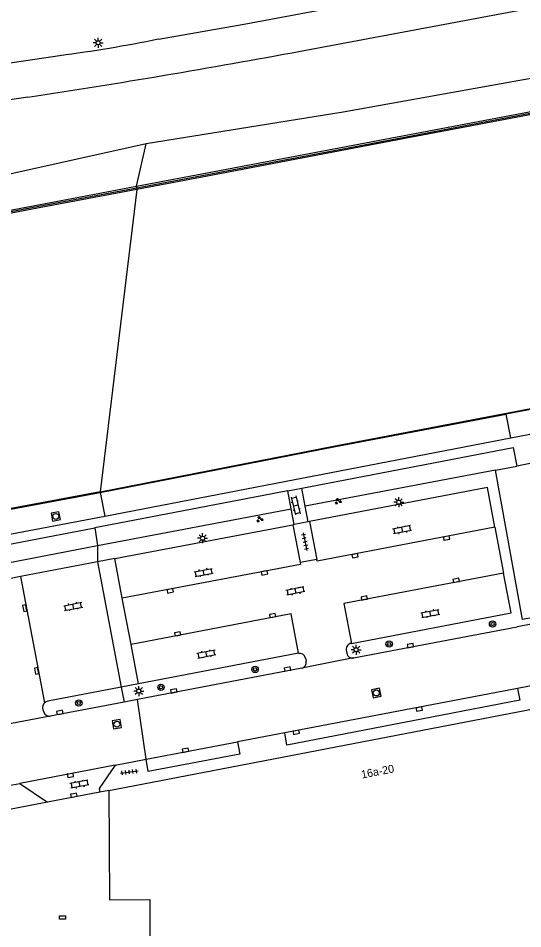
# Model space of a CAD drawing. Extents: x 132999 to 136000, y 398499 to 400501.
# Drawn here: x 133675.9 to 133738.9, y 398806.2 to 398919.9 of the extents above; entities that cross this region are included whole.
import ezdxf

# ---------------------------------------------------------------- set-up
doc = ezdxf.new("R2010")
doc.units = 0
for name, color, linetype in [('gg-afsc-hekwerk', 7, 'Continuous'), ('gg-afsc-muur', 7, 'Continuous'), ('gg-anno-huisnummerreeks BGT', 7, 'Continuous'), ('gg-bbg-gedigitaliseerde bebouwing', 7, 'Continuous'), ('gg-bbg-hoofdgebouw', 7, 'Continuous'), ('gg-knt-BGT kruinlijn', 7, 'Continuous'), ('gg-knt-verharding', 7, 'Continuous'), ('gg-knt-verharding nz', 7, 'Continuous'), ('gg-kntw-kademuur', 7, 'Continuous'), ('gt-grn-groengrens', 7, 'Continuous'), ('gt-grn-vlakafsluiter', 7, 'Continuous'), ('gt-grn-weggrens', 7, 'Continuous'), ('gt-symb-boom', 7, 'Continuous'), ('gt-symb-groenvak', 7, 'Continuous'), ('gt-symb-klinker verharding', 7, 'Continuous'), ('gt-symb-kolk', 7, 'Continuous'), ('gt-symb-kolk center center', 7, 'Continuous'), ('gt-symb-lichtmast', 7, 'Continuous'), ('gt-symb-rioolschacht', 7, 'Continuous'), ('gt-symb-tegel verharding', 7, 'Continuous'), ('gx-grn-maaiveld', 7, 'Continuous')]:
    doc.layers.add(name, color=color, linetype=linetype)

# ---------------------------------------------------------------- blocks, each defined once
blk = doc.blocks.new('gt0-KOLKCC')
at = {"layer": 'gt-symb-kolk center center'}
blk.add_lwpolyline([(-0.38, 0.2), (0.38, 0.2), (0.38, -0.2), (-0.38, -0.2)], close=True, dxfattribs=at)
blk = doc.blocks.new('gt0-LMAST')
at = {"layer": 'gt-symb-lichtmast'}
for p, q in [((-0.18, 0.17), (-0.45, 0.44)), ((-0.01, 0.25), (-0.01, 0.62)), ((0.17, 0.17), (0.44, 0.44)), ((-0.26, 0), (-0.63, 0)), ((-0.18, -0.18), (-0.45, -0.45)), ((-0.01, -0.25), (-0.01, -0.63)), ((0.44, -0.45), (0.17, -0.18)), ((0.24, 0), (0.62, 0))]:
    blk.add_line(p, q, dxfattribs=at)
blk.add_circle((-0.01, 0), 0.25, dxfattribs=at)
blk = doc.blocks.new('gt0-GRVAK')
at = {"layer": 'gt-symb-groenvak'}
for p, q in [((-0.11, 0.19), (-0.23, 0.24)), ((-0.18, 0.15), (0.09, 0.15)), ((-0.09, 0.21), (-0.16, 0.32)), ((-0.05, 0.21), (-0.05, 0.39)), ((0, 0.21), (0.06, 0.32)), ((0.01, 0.19), (0.13, 0.24)), ((0.26, -0.05), (0.2, 0.06)), ((0.3, -0.05), (0.3, 0.13)), ((0.35, -0.05), (0.41, 0.06)), ((-0.24, -0.23), (-0.36, -0.18)), ((-0.32, -0.26), (-0.05, -0.26)), ((-0.23, -0.21), (-0.29, -0.09)), ((-0.18, -0.2), (-0.18, -0.02)), ((-0.14, -0.21), (-0.07, -0.09)), ((-0.12, -0.23), (0, -0.18)), ((0.24, -0.07), (0.12, -0.02)), ((0.17, -0.11), (0.44, -0.11)), ((0.37, -0.07), (0.49, -0.02))]:
    blk.add_line(p, q, dxfattribs=at)
blk = doc.blocks.new('gt0-KL1')
at = {"layer": 'gt-symb-klinker verharding'}
for p, q in [((-1.15, 0.3), (1.15, 0.3)), ((-1, -0.3), (-1, 0.3)), ((-0.5, 0.3), (-0.5, 0.45)), ((0, -0.3), (0, 0.3)), ((0.5, 0.3), (0.5, 0.45)), ((1, -0.3), (1, 0.3)), ((-1.15, -0.3), (1.15, -0.3)), ((-0.5, -0.45), (-0.5, -0.3)), ((0.5, -0.45), (0.5, -0.3))]:
    blk.add_line(p, q, dxfattribs=at)
blk = doc.blocks.new('gt0-KOLK')
at = {"layer": 'gt-symb-kolk'}
blk.add_lwpolyline([(0, 0), (0.37, 0), (0.37, 0.4), (-0.38, 0.4), (-0.38, 0), (0, 0)], dxfattribs=at)
blk = doc.blocks.new('gt0-RS')
at = {"layer": 'gt-symb-rioolschacht'}
blk.add_lwpolyline([(-0.5, -0.5), (0.5, -0.5), (0.5, 0.5), (-0.5, 0.5)], close=True, dxfattribs=at)
blk.add_circle((0, 0), 0.375, dxfattribs=at)
blk = doc.blocks.new('gt0-TEG1')
at = {"layer": 'gt-symb-tegel verharding'}
for p, q in [((-1.12, 0), (1.12, 0)), ((-0.9, -0.25), (-0.9, 0.25)), ((-0.45, -0.25), (-0.45, 0.25)), ((0, -0.25), (0, 0.25)), ((0.45, -0.25), (0.45, 0.25)), ((0.9, -0.25), (0.9, 0.25))]:
    blk.add_line(p, q, dxfattribs=at)
blk = doc.blocks.new('gt0-BOOM')
at = {"layer": 'gt-symb-boom'}
for radius in [0.4, 0.2]:
    blk.add_circle((0, 0), radius, dxfattribs=at)

msp = doc.modelspace()

# ---------------------------------------------------------------- linework, layer by layer
at = {"layer": 'gg-afsc-hekwerk'}
for p in [(133756.16, 398867.45), (133735.48, 398863.42)]:
    msp.add_line(p, (133738.16, 398863.94), dxfattribs=at)
msp.add_lwpolyline([(133756.42, 398853.12), (133748.05, 398851.5), (133749, 398846.73), (133738.86, 398844.8), (133735.48, 398863.42)], dxfattribs=at)
at = {"layer": 'gg-afsc-muur'}
msp.add_line((133679.51, 398821.98), (133670.12, 398820.19), dxfattribs=at)
for points in [[(133690.67, 398898.69), (133700.36, 398900.53), (133723.24, 398904.86), (133747.44, 398909.45), (133768.54, 398913.45), (133792.16, 398917.93), (133816.89, 398922.6), (133839.21, 398926.82), (133862.29, 398931.19), (133884.02, 398935.3)], [(133585.75, 398878.81), (133608.28, 398883.08), (133631.8, 398887.55), (133653.72, 398891.69), (133678.45, 398896.38), (133690.67, 398898.69)]]:
    msp.add_lwpolyline(points, dxfattribs=at)
at = {"layer": 'gg-bbg-gedigitaliseerde bebouwing'}
msp.add_lwpolyline([(133687.16, 398823.44), (133687.25, 398809.77), (133692.28, 398809.81), (133692.4, 398746.91), (133753.17, 398747.18), (133753.01, 398835.61)], dxfattribs=at)
at = {"layer": 'gg-bbg-hoofdgebouw'}
msp.add_line((133687.16, 398823.44), (133753.01, 398836.07), dxfattribs=at)
at = {"layer": 'gg-knt-BGT kruinlijn'}
for p, q in [((133740.62, 398912.46), (133716.46, 398908.15)), ((133716.46, 398908.15), (133691.83, 398904.16)), ((133691.83, 398904.16), (133667.55, 398898.78))]:
    msp.add_line(p, q, dxfattribs=at)
at = {"layer": 'gg-knt-verharding'}
for p, q in [((133737.41, 398867.46), (133736.82, 398870.44)), ((133686.68, 398857.69), (133737.41, 398867.46)), ((133711.28, 398861.19), (133737.71, 398866.26)), ((133737.71, 398866.26), (133738.16, 398863.94)), ((133709.52, 398860.86), (133685.43, 398856.24)), ((133686.09, 398860.66), (133686.68, 398857.69)), ((133709.52, 398860.86), (133711.28, 398861.19)), ((133709.95, 398858.6), (133709.52, 398860.86)), ((133711.71, 398858.94), (133711.28, 398861.19)), ((133710.33, 398856.64), (133709.95, 398858.6)), ((133712.09, 398856.99), (133711.71, 398858.94)), ((133644.56, 398848.41), (133685.43, 398856.24)), ((133687.92, 398852.38), (133710.15, 398856.61)), ((133710.33, 398856.64), (133710.15, 398856.61)), ((133710.15, 398856.61), (133711.06, 398851.92)), ((133712.09, 398856.99), (133710.33, 398856.64)), ((133712.25, 398857.03), (133712.09, 398856.99)), ((133712.25, 398857.03), (133713.15, 398852.26)), ((133735.41, 398856.3), (133736.5, 398850.58)), ((133685.76, 398851.97), (133676.13, 398850.14)), ((133687.92, 398852.38), (133685.76, 398851.97)), ((133685.76, 398851.97), (133688.73, 398836.35)), ((133688.86, 398847.43), (133687.92, 398852.38)), ((133713.15, 398852.26), (133711.06, 398851.92)), ((133676.13, 398850.14), (133663.4, 398847.71)), ((133689.96, 398841.67), (133688.86, 398847.43)), ((133747.88, 398845.71), (133738.18, 398843.87)), ((133717.76, 398839.98), (133738.18, 398843.87)), ((133690.89, 398836.75), (133689.96, 398841.67)), ((133710.87, 398840.56), (133690.89, 398836.75)), ((133716.84, 398840.98), (133716.9, 398840.58)), ((133711.74, 398839.97), (133711.83, 398839.59)), ((133711.27, 398838.71), (133690.74, 398834.8)), ((133741.21, 398836.74), (133738.24, 398836.18)), ((133690.74, 398834.8), (133689.09, 398834.48)), ((133689.09, 398834.48), (133679.85, 398832.73)), ((133709.17, 398830.61), (133703.25, 398829.49)), ((133687.96, 398826.58), (133691.86, 398827.33)), ((133672.24, 398823.59), (133676.04, 398824.32)), ((133676.04, 398824.32), (133679.51, 398821.98)), ((133686.04, 398823.23), (133679.51, 398821.98)), ((133687.16, 398823.44), (133686.04, 398823.23))]:
    msp.add_line(p, q, dxfattribs=at)
for points in [[(133711.12, 398915.76), (133771.87, 398927.16), (133790.99, 398930.68), (133827.01, 398937.53), (133845.81, 398941.07)], [(133693.38, 398917.27), (133704.28, 398919.16), (133768.31, 398931.16), (133769.63, 398931.44)], [(133637.02, 398908.7), (133650.94, 398910.88), (133656.83, 398911.72), (133662.72, 398912.52), (133681.02, 398915.21)], [(133677.07, 398909.99), (133663.26, 398907.98), (133651.59, 398906.36)], [(133735.41, 398856.3), (133734.47, 398861.28), (133712.25, 398857.03)], [(133717.48, 398841.79), (133737.44, 398845.63), (133736.5, 398850.58)], [(133688.73, 398836.35), (133679.57, 398834.6), (133679.33, 398834.51), (133679.13, 398834.36)], [(133738.24, 398836.18), (133738.52, 398834.71), (133709.43, 398829.1), (133709.17, 398830.61)], [(133679.02, 398833.34), (133678.94, 398833.73), (133678.97, 398834.07), (133679.13, 398834.36)], [(133703.25, 398829.49), (133703.53, 398827.98), (133692.11, 398825.8), (133691.86, 398827.33)], [(133687.96, 398826.58), (133685.98, 398823.69), (133686.04, 398823.23)]]:
    msp.add_lwpolyline(points, dxfattribs=at)
for centre, radius, start, end in [((133658.55, 399087.75), 173.99, 277.4203, 281.5464), ((133509.62, 400002.81), 1105.57, 278.71156, 280.50162), ((133717.53, 398841.1), 0.698, 93.7461, 189.8651), ((133711.01, 398839.82), 0.746, 11.4642, 100.701), ((133717.62, 398840.69), 0.729, 188.9688, 280.7065), ((133711.12, 398839.42), 0.724, 281.9045, 13.3819), ((133679.74, 398833.45), 0.729, 188.2286, 278.8058)]:
    msp.add_arc(centre, radius, start, end, dxfattribs=at)
at = {"layer": 'gg-knt-verharding nz'}
for p, q in [((133676.13, 398850.14), (133679.13, 398834.36)), ((133738.24, 398836.18), (133709.17, 398830.61)), ((133691.86, 398827.33), (133703.25, 398829.49)), ((133687.96, 398826.58), (133676.04, 398824.32))]:
    msp.add_line(p, q, dxfattribs=at)
for points in [[(133735.41, 398856.3), (133713.19, 398852.05), (133713.15, 398852.26)], [(133711.06, 398851.92), (133711.11, 398851.66), (133688.86, 398847.43)], [(133736.5, 398850.58), (133716.53, 398846.78), (133717.48, 398841.79)], [(133710.87, 398840.56), (133709.96, 398845.51), (133689.96, 398841.67)]]:
    msp.add_lwpolyline(points, dxfattribs=at)
at = {"layer": 'gg-kntw-kademuur'}
for points in [[(133686.08, 398860.72), (133715.47, 398866.48), (133756.26, 398874.24), (133788.1, 398880.42), (133818.8, 398886.34), (133860.8, 398894.33)], [(133686.08, 398860.72), (133715.47, 398866.48), (133756.26, 398874.24), (133788.1, 398880.42), (133818.8, 398886.34), (133860.8, 398894.33)], [(133788.1, 398880.32), (133756.27, 398874.14), (133737.7, 398870.61), (133736.82, 398870.44)], [(133686.09, 398860.66), (133715.49, 398866.38), (133736.82, 398870.44)], [(133686.08, 398860.72), (133639.36, 398852), (133605.46, 398845.52), (133565.03, 398837.74), (133549.82, 398834.83)], [(133686.08, 398860.72), (133639.36, 398852), (133605.46, 398845.52), (133565.03, 398837.74), (133549.82, 398834.83)], [(133598.31, 398844.08), (133598.38, 398844.09), (133605.47, 398845.46), (133639.37, 398851.93), (133686.09, 398860.66)]]:
    msp.add_lwpolyline(points, dxfattribs=at)
at = {"layer": 'gt-grn-groengrens'}
for p, q in [((133735.48, 398863.42), (133711.71, 398858.94)), ((133685.76, 398854.01), (133709.95, 398858.6)), ((133685.43, 398856.24), (133685.76, 398854.01)), ((133644.98, 398846.22), (133685.76, 398854.01)), ((133685.76, 398854.01), (133685.76, 398851.97)), ((133690.89, 398836.75), (133688.73, 398836.35)), ((133688.73, 398836.35), (133689.09, 398834.48))]:
    msp.add_line(p, q, dxfattribs=at)
at = {"layer": 'gt-grn-vlakafsluiter'}
for p, q in [((133737.41, 398867.46), (133788.77, 398877.32)), ((133598.89, 398841.03), (133686.68, 398857.69))]:
    msp.add_line(p, q, dxfattribs=at)
at = {"layer": 'gt-grn-weggrens'}
for p, q in [((133717.76, 398839.98), (133711.27, 398838.71)), ((133691.86, 398827.33), (133690.74, 398834.8)), ((133679.85, 398832.73), (133666.17, 398830.14))]:
    msp.add_line(p, q, dxfattribs=at)
at = {"layer": 'gx-grn-maaiveld'}
for p, q in [((133690.65, 398898.89), (133691.83, 398904.16)), ((133690.68, 398898.49), (133686.08, 398860.72)), ((133690.65, 398898.89), (133690.68, 398898.49)), ((133686.09, 398860.66), (133686.08, 398860.72))]:
    msp.add_line(p, q, dxfattribs=at)
for points in [[(133690.65, 398898.89), (133700.32, 398900.72), (133723.2, 398905.06), (133747.4, 398909.64), (133768.5, 398913.65), (133792.13, 398918.12), (133816.86, 398922.79), (133839.17, 398927.02), (133862.25, 398931.39), (133883.98, 398935.49), (133883.99, 398935.46), (133884.4, 398935.54), (133884.92, 398935.63)], [(133816.93, 398922.4), (133792.2, 398917.73), (133768.57, 398913.25), (133747.48, 398909.25), (133723.27, 398904.66), (133700.39, 398900.33), (133690.68, 398898.49)], [(133585.48, 398878.93), (133585.72, 398878.96), (133585.71, 398879), (133608.24, 398883.28), (133631.76, 398887.75), (133653.68, 398891.89), (133678.41, 398896.58), (133690.65, 398898.89)], [(133690.68, 398898.49), (133678.48, 398896.18), (133653.76, 398891.5), (133631.84, 398887.36), (133608.32, 398882.88)]]:
    msp.add_lwpolyline(points, dxfattribs=at)

# ---------------------------------------------------------------- block references
at = {"layer": 'gt-symb-boom'}
for p in [(133735.12, 398844.22), (133722.2, 398841.72), (133705.45, 398838.55), (133693.69, 398836.31), (133683.43, 398834.36)]:
    msp.add_blockref('gt0-BOOM', p, dxfattribs=at)
at = {"layer": 'gt-symb-groenvak'}
for p in [(133715.8, 398859.54), (133706.02, 398857.29)]:
    msp.add_blockref('gt0-GRVAK', p, dxfattribs=at)
at = {"layer": 'gt-symb-klinker verharding'}
for p, rotation in [((133710.52, 398859.03), -76.58892814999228), ((133723.8, 398855.99), -169.16208955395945), ((133699.03, 398850.66), 10.781616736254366), ((133710.48, 398848.34), -169.16208955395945), ((133682.73, 398846.42), 10.781616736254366), ((133727.35, 398845.53), 10.894182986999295), ((133699.37, 398840.48), 10.781616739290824), ((133683.5, 398824.23), -169.285356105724)]:
    msp.add_blockref('gt0-KL1', p, dxfattribs=dict(at, rotation=rotation))
at = {"layer": 'gt-symb-kolk'}
for p, rotation in [((133729.33, 398855.14), -169.21838326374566), ((133717.89, 398852.94), -169.21838326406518), ((133706.58, 398850.8), -169.21838326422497), ((133730.62, 398849.47), 10.714643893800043), ((133694.81, 398848.55), -169.341638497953), ((133719.13, 398847.27), 10.781616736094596), ((133676.87, 398846.23), 100.71464389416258), ((133707.68, 398845.09), 10.48938981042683), ((133695.82, 398842.8), 10.837910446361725), ((133724.89, 398841.32), 10.658361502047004), ((133678.35, 398838.41), 100.71464389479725), ((133709.55, 398838.4), 10.837910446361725), ((133695.33, 398835.67), 10.781616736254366), ((133681.11, 398832.98), 11.422321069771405), ((133725.92, 398833.8), -169.10581701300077), ((133710.55, 398830.89), -169.21838326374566), ((133696.8, 398828.26), 12.186840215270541), ((133682.33, 398825.52), -169.39794171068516), ((133682.77, 398823.03), -170.03848340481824)]:
    msp.add_blockref('gt0-KOLK', p, dxfattribs=dict(at, rotation=rotation))
at = {"layer": 'gt-symb-kolk center center'}
msp.add_blockref('gt0-KOLKCC', (133681.39, 398807.58), dxfattribs=at)
at = {"layer": 'gt-symb-lichtmast'}
for p in [(133685.85, 398916.8), (133723.4, 398859.42), (133698.9, 398854.93), (133718.08, 398841.01), (133690.93, 398835.85)]:
    msp.add_blockref('gt0-LMAST', p, dxfattribs=at)
at = {"layer": 'gt-symb-rioolschacht'}
for p, rotation in [((133680.55, 398857.65), 11.478482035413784), ((133720.59, 398835.61), -168.4653793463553), ((133688.18, 398831.71), -170.3304947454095)]:
    msp.add_blockref('gt0-RS', p, dxfattribs=dict(at, rotation=rotation))
at = {"layer": 'gt-symb-tegel verharding'}
for p, rotation in [((133711.69, 398854.51), -77.93725397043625), ((133689.74, 398825.74), 7.587069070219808)]:
    msp.add_blockref('gt0-TEG1', p, dxfattribs=dict(at, rotation=rotation))

# ---------------------------------------------------------------- texts
at = {"layer": 'gg-anno-huisnummerreeks BGT'}
msp.add_text('16a-20', height=1, rotation=10.9, dxfattribs=at).set_placement((133718.8, 398824.92))

doc.saveas('drawing.dxf')
